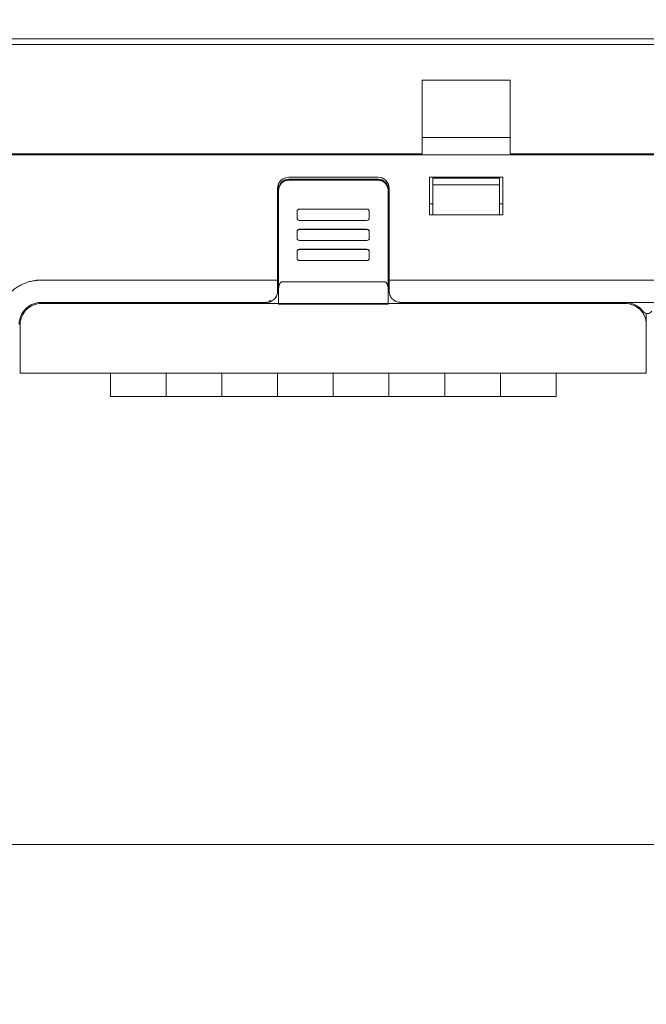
# Model space of a CAD drawing. Header units: millimetres. Extents: x -1114 to 1396, y -630 to 631.
# Tile 579 of 656: x 367 to 423, y 0 to 89. Entities that reach past the tile are written whole.
import ezdxf

# ---------------------------------------------------------------- set-up
doc = ezdxf.new("R2010")
doc.units = ezdxf.units.MM
doc.header["$MEASUREMENT"] = 0

msp = doc.modelspace()

# ---------------------------------------------------------------- linework, layer by layer
at = {"lineweight": 18}
for points, knots in [([(1038.9843, -629.7647), (1038.9843, -629.7647), (-1111.4882, -629.7647), (-1111.4882, -629.7647), (-1111.4882, -629.7647), (-1111.4882, -629.7647), (-1111.4882, 630.7883), (-1111.4882, 630.7883), (-1111.4882, 630.7883), (-1111.4882, 630.7883), (1038.9843, 630.7883), (1038.9843, 630.7883)], [0, 0, 0, 0, 0.3333333, 0.3333333, 0.3333333, 0.3333333, 0.6666667, 0.6666667, 0.6666667, 0.6666667, 1, 1, 1, 1]), ([(390.6649, 74.3338), (390.4262, 74.3338), (390.1973, 74.2391), (390.0285, 74.0705), (390.0285, 74.0705), (389.8597, 73.902), (389.7649, 73.6734), (389.7649, 73.435)], [0, 0, 0, 0, 0.5, 0.5, 0.5, 0.5, 1, 1, 1, 1]), ([(389.7649, 73.3606), (389.7649, 73.42), (389.7707, 73.4783), (389.7821, 73.5357), (389.7821, 73.5357), (389.7878, 73.5644), (389.7949, 73.5929), (389.8035, 73.6211), (389.8035, 73.6211), (389.812, 73.6493), (389.8221, 73.6774), (389.8334, 73.7046), (389.8334, 73.7046), (389.8559, 73.759), (389.8835, 73.8106), (389.9162, 73.8594), (389.9162, 73.8594), (389.9243, 73.8716), (389.9328, 73.8836), (389.9416, 73.8955), (389.9416, 73.8955), (389.9504, 73.9073), (389.9595, 73.919), (389.9689, 73.9305), (389.9689, 73.9305), (389.9877, 73.9534), (390.0075, 73.9752), (390.0282, 73.9959), (390.0282, 73.9959), (390.0697, 74.0374), (390.115, 74.0746), (390.1641, 74.1074), (390.1641, 74.1074), (390.1764, 74.1156), (390.189, 74.1236), (390.2017, 74.1312), (390.2017, 74.1312), (390.2144, 74.1388), (390.2272, 74.1461), (390.2402, 74.153), (390.2402, 74.153), (390.2662, 74.1669), (390.2927, 74.1794), (390.3197, 74.1907), (390.3197, 74.1907), (390.3468, 74.2019), (390.3744, 74.2118), (390.4025, 74.2203), (390.4025, 74.2203), (390.4166, 74.2246), (390.4308, 74.2286), (390.4451, 74.2322), (390.4451, 74.2322), (390.4595, 74.2358), (390.474, 74.2391), (390.4885, 74.242), (390.4885, 74.242), (390.5467, 74.2536), (390.6054, 74.2594), (390.6649, 74.2594)], [0, 0, 0, 0, 0.0666667, 0.0666667, 0.0666667, 0.0666667, 0.1333333, 0.1333333, 0.1333333, 0.1333333, 0.2, 0.2, 0.2, 0.2, 0.2666667, 0.2666667, 0.2666667, 0.2666667, 0.3333333, 0.3333333, 0.3333333, 0.3333333, 0.4, 0.4, 0.4, 0.4, 0.4666667, 0.4666667, 0.4666667, 0.4666667, 0.5333333, 0.5333333, 0.5333333, 0.5333333, 0.6, 0.6, 0.6, 0.6, 0.6666667, 0.6666667, 0.6666667, 0.6666667, 0.7333333, 0.7333333, 0.7333333, 0.7333333, 0.8, 0.8, 0.8, 0.8, 0.8666667, 0.8666667, 0.8666667, 0.8666667, 0.9333333, 0.9333333, 0.9333333, 0.9333333, 1, 1, 1, 1]), ([(399.6864, 73.5172), (399.6864, 73.7824), (399.5811, 74.0368), (399.3935, 74.2243), (399.3935, 74.2243), (399.206, 74.4119), (398.9516, 74.5172), (398.6864, 74.5172)], [0, 0, 0, 0, 0.5, 0.5, 0.5, 0.5, 1, 1, 1, 1]), ([(399.5864, 73.435), (399.5864, 73.6734), (399.4916, 73.902), (399.3228, 74.0705), (399.3228, 74.0705), (399.154, 74.2391), (398.9251, 74.3338), (398.6864, 74.3338)], [0, 0, 0, 0, 0.5, 0.5, 0.5, 0.5, 1, 1, 1, 1]), ([(398.6864, 74.2594), (398.7458, 74.2594), (398.8043, 74.2536), (398.8618, 74.2422), (398.8618, 74.2422), (398.8905, 74.2365), (398.919, 74.2294), (398.9472, 74.2208), (398.9472, 74.2208), (398.9755, 74.2123), (399.0036, 74.2022), (399.0308, 74.191), (399.0308, 74.191), (399.0853, 74.1684), (399.137, 74.1409), (399.1859, 74.1083), (399.1859, 74.1083), (399.1981, 74.1001), (399.2101, 74.0917), (399.222, 74.0829), (399.222, 74.0829), (399.2339, 74.0741), (399.2456, 74.065), (399.2571, 74.0556), (399.2571, 74.0556), (399.28, 74.0368), (399.3018, 74.0171), (399.3226, 73.9964), (399.3226, 73.9964), (399.3641, 73.9549), (399.4013, 73.9097), (399.4343, 73.8607), (399.4343, 73.8607), (399.4425, 73.8484), (399.4504, 73.8359), (399.4581, 73.8232), (399.4581, 73.8232), (399.4657, 73.8105), (399.473, 73.7977), (399.4799, 73.7847), (399.4799, 73.7847), (399.4938, 73.7588), (399.5064, 73.7323), (399.5176, 73.7053), (399.5176, 73.7053), (399.5288, 73.6783), (399.5387, 73.6507), (399.5473, 73.6226), (399.5473, 73.6226), (399.5516, 73.6086), (399.5556, 73.5944), (399.5592, 73.5801), (399.5592, 73.5801), (399.5628, 73.5657), (399.5661, 73.5512), (399.569, 73.5367), (399.569, 73.5367), (399.5806, 73.4787), (399.5864, 73.42), (399.5864, 73.3606)], [0, 0, 0, 0, 0.0666667, 0.0666667, 0.0666667, 0.0666667, 0.1333333, 0.1333333, 0.1333333, 0.1333333, 0.2, 0.2, 0.2, 0.2, 0.2666667, 0.2666667, 0.2666667, 0.2666667, 0.3333333, 0.3333333, 0.3333333, 0.3333333, 0.4, 0.4, 0.4, 0.4, 0.4666667, 0.4666667, 0.4666667, 0.4666667, 0.5333333, 0.5333333, 0.5333333, 0.5333333, 0.6, 0.6, 0.6, 0.6, 0.6666667, 0.6666667, 0.6666667, 0.6666667, 0.7333333, 0.7333333, 0.7333333, 0.7333333, 0.8, 0.8, 0.8, 0.8, 0.8666667, 0.8666667, 0.8666667, 0.8666667, 0.9333333, 0.9333333, 0.9333333, 0.9333333, 1, 1, 1, 1]), ([(391.6187, 71.6348), (391.5656, 71.6348), (391.5148, 71.6137), (391.4773, 71.5763), (391.4773, 71.5763), (391.4398, 71.5388), (391.4187, 71.488), (391.4187, 71.4351)], [0, 0, 0, 0, 0.5, 0.5, 0.5, 0.5, 1, 1, 1, 1]), ([(397.8935, 71.4351), (397.8935, 71.488), (397.8724, 71.5388), (397.8349, 71.5763), (397.8349, 71.5763), (397.7974, 71.6137), (397.7465, 71.6348), (397.6935, 71.6348)], [0, 0, 0, 0, 0.5, 0.5, 0.5, 0.5, 1, 1, 1, 1]), ([(391.4187, 70.8359), (391.4187, 70.7829), (391.4398, 70.7321), (391.4773, 70.6946), (391.4773, 70.6946), (391.5148, 70.6572), (391.5656, 70.6361), (391.6187, 70.6361)], [0, 0, 0, 0, 0.5, 0.5, 0.5, 0.5, 1, 1, 1, 1]), ([(397.6935, 70.6361), (397.7465, 70.6361), (397.7974, 70.6572), (397.8349, 70.6946), (397.8349, 70.6946), (397.8724, 70.7321), (397.8935, 70.7829), (397.8935, 70.8359)], [0, 0, 0, 0, 0.5, 0.5, 0.5, 0.5, 1, 1, 1, 1]), ([(391.6187, 69.8445), (391.5657, 69.8445), (391.5148, 69.8235), (391.4773, 69.786), (391.4773, 69.786), (391.4398, 69.7486), (391.4187, 69.6977), (391.4187, 69.6448)], [0, 0, 0, 0, 0.5, 0.5, 0.5, 0.5, 1, 1, 1, 1]), ([(391.6187, 69.8278), (391.5656, 69.8278), (391.5148, 69.8068), (391.4773, 69.7693), (391.4773, 69.7693), (391.4398, 69.7319), (391.4187, 69.6811), (391.4187, 69.6281)], [0, 0, 0, 0, 0.5, 0.5, 0.5, 0.5, 1, 1, 1, 1]), ([(391.4187, 69.0289), (391.4187, 68.976), (391.4398, 68.9252), (391.4773, 68.8877), (391.4773, 68.8877), (391.5148, 68.8502), (391.5656, 68.8292), (391.6187, 68.8292)], [0, 0, 0, 0, 0.5, 0.5, 0.5, 0.5, 1, 1, 1, 1]), ([(397.8935, 69.6281), (397.8935, 69.6811), (397.8724, 69.7319), (397.8349, 69.7693), (397.8349, 69.7693), (397.7974, 69.8068), (397.7465, 69.8278), (397.6935, 69.8278)], [0, 0, 0, 0, 0.5, 0.5, 0.5, 0.5, 1, 1, 1, 1]), ([(397.6935, 68.8292), (397.7465, 68.8292), (397.7974, 68.8502), (397.8349, 68.8877), (397.8349, 68.8877), (397.8724, 68.9252), (397.8935, 68.976), (397.8935, 69.0289)], [0, 0, 0, 0, 0.5, 0.5, 0.5, 0.5, 1, 1, 1, 1]), ([(391.6187, 68.0376), (391.5657, 68.0376), (391.5148, 68.0165), (391.4773, 67.9791), (391.4773, 67.9791), (391.4398, 67.9416), (391.4187, 67.8908), (391.4187, 67.8378)], [0, 0, 0, 0, 0.5, 0.5, 0.5, 0.5, 1, 1, 1, 1]), ([(391.6187, 68.0209), (391.5656, 68.0209), (391.5148, 67.9998), (391.4773, 67.9624), (391.4773, 67.9624), (391.4398, 67.9249), (391.4187, 67.8741), (391.4187, 67.8212)], [0, 0, 0, 0, 0.5, 0.5, 0.5, 0.5, 1, 1, 1, 1]), ([(391.4187, 67.222), (391.4187, 67.169), (391.4398, 67.1182), (391.4773, 67.0807), (391.4773, 67.0807), (391.5148, 67.0433), (391.5656, 67.0223), (391.6187, 67.0223)], [0, 0, 0, 0, 0.5, 0.5, 0.5, 0.5, 1, 1, 1, 1]), ([(397.8935, 67.8212), (397.8935, 67.8741), (397.8724, 67.9249), (397.8349, 67.9624), (397.8349, 67.9624), (397.7974, 67.9998), (397.7465, 68.0209), (397.6935, 68.0209)], [0, 0, 0, 0, 0.5, 0.5, 0.5, 0.5, 1, 1, 1, 1]), ([(397.6935, 67.0223), (397.7465, 67.0223), (397.7974, 67.0433), (397.8349, 67.0807), (397.8349, 67.0807), (397.8724, 67.1182), (397.8935, 67.169), (397.8935, 67.222)], [0, 0, 0, 0, 0.5, 0.5, 0.5, 0.5, 1, 1, 1, 1]), ([(364.5334, 62.0283), (364.5596, 62.1653), (364.5928, 62.2997), (364.6327, 62.4316), (364.6327, 62.4316), (364.6725, 62.5635), (364.7191, 62.6929), (364.7723, 62.8199), (364.7723, 62.8199), (364.8255, 62.9468), (364.8852, 63.0712), (364.9518, 63.1932), (364.9518, 63.1932), (364.985, 63.2541), (365.0201, 63.3146), (365.0565, 63.3738), (365.0565, 63.3738), (365.0929, 63.4329), (365.1307, 63.4909), (365.1699, 63.5478), (365.1699, 63.5478), (365.3265, 63.7752), (365.5052, 63.9842), (365.706, 64.1748), (365.706, 64.1748), (365.7562, 64.2224), (365.8078, 64.2689), (365.8608, 64.3142), (365.8608, 64.3142), (365.9138, 64.3595), (365.9678, 64.4033), (366.0227, 64.4455), (366.0227, 64.4455), (366.1325, 64.5299), (366.2459, 64.6082), (366.363, 64.6804), (366.363, 64.6804), (366.48, 64.7527), (366.6007, 64.8189), (366.725, 64.8789), (366.725, 64.8789), (366.7872, 64.9089), (366.8503, 64.9374), (366.9144, 64.9643), (366.9144, 64.9643), (366.9784, 64.9911), (367.0436, 65.0164), (367.109, 65.0399), (367.109, 65.0399), (367.2398, 65.0868), (367.3721, 65.1266), (367.5057, 65.1595), (367.5057, 65.1595), (367.6394, 65.1924), (367.7744, 65.2184), (367.9108, 65.2377), (367.9108, 65.2377), (367.945, 65.2426), (367.9791, 65.247), (368.0134, 65.2509), (368.0134, 65.2509), (368.0477, 65.2548), (368.0821, 65.2581), (368.1167, 65.2609), (368.1167, 65.2609), (368.1857, 65.2664), (368.2552, 65.2699), (368.3249, 65.2721), (368.3249, 65.2721), (368.3946, 65.2744), (368.4644, 65.2753), (368.5341, 65.2759), (368.5341, 65.2759), (368.6039, 65.2765), (368.6736, 65.2766), (368.7433, 65.2765), (368.7433, 65.2765), (368.8131, 65.2764), (368.8828, 65.276), (368.9526, 65.2757), (368.9526, 65.2757), (369.0223, 65.2754), (369.092, 65.2752), (369.1618, 65.2751), (369.1618, 65.2751), (369.3013, 65.2748), (369.4407, 65.2749), (369.5802, 65.2749), (369.5802, 65.2749), (371.8118, 65.275), (374.0435, 65.2751), (376.2751, 65.2751), (376.2751, 65.2751), (380.7384, 65.2752), (385.2016, 65.2753), (389.6649, 65.2754)], [0, 0, 0, 0, 0.0416667, 0.0416667, 0.0416667, 0.0416667, 0.0833333, 0.0833333, 0.0833333, 0.0833333, 0.125, 0.125, 0.125, 0.125, 0.1666667, 0.1666667, 0.1666667, 0.1666667, 0.2083333, 0.2083333, 0.2083333, 0.2083333, 0.25, 0.25, 0.25, 0.25, 0.2916667, 0.2916667, 0.2916667, 0.2916667, 0.3333333, 0.3333333, 0.3333333, 0.3333333, 0.375, 0.375, 0.375, 0.375, 0.4166667, 0.4166667, 0.4166667, 0.4166667, 0.4583333, 0.4583333, 0.4583333, 0.4583333, 0.5, 0.5, 0.5, 0.5, 0.5416667, 0.5416667, 0.5416667, 0.5416667, 0.5833333, 0.5833333, 0.5833333, 0.5833333, 0.625, 0.625, 0.625, 0.625, 0.6666667, 0.6666667, 0.6666667, 0.6666667, 0.7083333, 0.7083333, 0.7083333, 0.7083333, 0.75, 0.75, 0.75, 0.75, 0.7916667, 0.7916667, 0.7916667, 0.7916667, 0.8333333, 0.8333333, 0.8333333, 0.8333333, 0.875, 0.875, 0.875, 0.875, 0.9166667, 0.9166667, 0.9166667, 0.9166667, 0.9583333, 0.9583333, 0.9583333, 0.9583333, 1, 1, 1, 1]), ([(390.0649, 65.1143), (390.0543, 65.1136), (390.0438, 65.113), (390.0336, 65.1111), (390.0336, 65.1111), (390.0229, 65.1091), (390.0126, 65.1058), (390.0027, 65.1016), (390.0027, 65.1016), (389.9921, 65.0972), (389.982, 65.0919), (389.9724, 65.0859), (389.9724, 65.0859), (389.9598, 65.0779), (389.9481, 65.0688), (389.9374, 65.059), (389.9374, 65.059), (389.9253, 65.048), (389.9144, 65.0361), (389.9043, 65.0237), (389.9043, 65.0237), (389.8664, 64.9771), (389.8405, 64.9236), (389.8204, 64.8689), (389.8204, 64.8689), (389.801, 64.8164), (389.7871, 64.7627), (389.7787, 64.7085), (389.7787, 64.7085), (389.7697, 64.6498), (389.7673, 64.5903), (389.7649, 64.5308)], [0, 0, 0, 0, 0.125, 0.125, 0.125, 0.125, 0.25, 0.25, 0.25, 0.25, 0.375, 0.375, 0.375, 0.375, 0.5, 0.5, 0.5, 0.5, 0.625, 0.625, 0.625, 0.625, 0.75, 0.75, 0.75, 0.75, 0.875, 0.875, 0.875, 0.875, 1, 1, 1, 1]), ([(399.5864, 64.5309), (399.5864, 64.5883), (399.5822, 64.6451), (399.5734, 64.7012), (399.5734, 64.7012), (399.569, 64.7292), (399.5634, 64.7571), (399.5565, 64.7847), (399.5565, 64.7847), (399.5497, 64.8124), (399.5415, 64.8399), (399.5316, 64.8671), (399.5316, 64.8671), (399.5267, 64.8807), (399.5213, 64.8942), (399.5155, 64.9077), (399.5155, 64.9077), (399.5096, 64.9212), (399.5032, 64.9346), (399.4963, 64.9477), (399.4963, 64.9477), (399.4894, 64.9609), (399.482, 64.9738), (399.4739, 64.9864), (399.4739, 64.9864), (399.4658, 64.999), (399.457, 65.0114), (399.4474, 65.0232), (399.4474, 65.0232), (399.4379, 65.035), (399.4276, 65.0463), (399.4163, 65.0568), (399.4163, 65.0568), (399.4107, 65.0621), (399.4048, 65.0672), (399.3986, 65.072), (399.3986, 65.072), (399.3924, 65.0769), (399.3859, 65.0815), (399.3792, 65.0858), (399.3792, 65.0858), (399.3724, 65.09), (399.3655, 65.0939), (399.3582, 65.0974), (399.3582, 65.0974), (399.3509, 65.1009), (399.3432, 65.104), (399.3354, 65.1065), (399.3354, 65.1065), (399.3276, 65.109), (399.3196, 65.111), (399.3114, 65.1123), (399.3114, 65.1123), (399.3033, 65.1136), (399.2948, 65.1143), (399.2864, 65.1143)], [0, 0, 0, 0, 0.0714286, 0.0714286, 0.0714286, 0.0714286, 0.1428571, 0.1428571, 0.1428571, 0.1428571, 0.2142857, 0.2142857, 0.2142857, 0.2142857, 0.2857143, 0.2857143, 0.2857143, 0.2857143, 0.3571429, 0.3571429, 0.3571429, 0.3571429, 0.4285714, 0.4285714, 0.4285714, 0.4285714, 0.5, 0.5, 0.5, 0.5, 0.5714286, 0.5714286, 0.5714286, 0.5714286, 0.6428571, 0.6428571, 0.6428571, 0.6428571, 0.7142857, 0.7142857, 0.7142857, 0.7142857, 0.7857143, 0.7857143, 0.7857143, 0.7857143, 0.8571429, 0.8571429, 0.8571429, 0.8571429, 0.9285714, 0.9285714, 0.9285714, 0.9285714, 1, 1, 1, 1]), ([(399.5864, 64.5309), (399.5864, 64.0772), (399.5864, 63.6235), (399.5864, 63.1698), (399.5864, 63.1698), (399.5864, 63.1698), (399.5864, 63.1698), (399.5864, 63.1698)], [0, 0, 0, 0, 0.5, 0.5, 0.5, 0.5, 1, 1, 1, 1]), ([(399.6864, 64.2755), (399.6864, 64.2811), (399.6864, 64.2867), (399.6864, 64.2923), (399.6864, 64.2923), (399.6864, 64.6198), (399.6864, 64.9472), (399.6864, 65.2747)], [0, 0, 0, 0, 0.5, 0.5, 0.5, 0.5, 1, 1, 1, 1]), ([(388.6649, 63.2755), (388.6926, 63.2762), (388.7204, 63.2768), (388.748, 63.2789), (388.748, 63.2789), (388.7755, 63.281), (388.8028, 63.2845), (388.8298, 63.289), (388.8298, 63.289), (388.8569, 63.2936), (388.8837, 63.2992), (388.9102, 63.3059), (388.9102, 63.3059), (388.9369, 63.3126), (388.9632, 63.3205), (388.9891, 63.3295), (388.9891, 63.3295), (389.0155, 63.3386), (389.0413, 63.3487), (389.0667, 63.3598), (389.0667, 63.3598), (389.1282, 63.3868), (389.1866, 63.4197), (389.2405, 63.4576), (389.2405, 63.4576), (389.2956, 63.4964), (389.346, 63.5404), (389.3913, 63.5883), (389.3913, 63.5883), (389.4357, 63.6352), (389.4752, 63.6858), (389.5091, 63.7392), (389.5091, 63.7392), (389.5436, 63.7937), (389.5723, 63.851), (389.5957, 63.9101), (389.5957, 63.9101), (389.6188, 63.9685), (389.6369, 64.0285), (389.6476, 64.0895), (389.6476, 64.0895), (389.6583, 64.1509), (389.6616, 64.2132), (389.6649, 64.2755)], [0, 0, 0, 0, 0.0909091, 0.0909091, 0.0909091, 0.0909091, 0.1818182, 0.1818182, 0.1818182, 0.1818182, 0.2727273, 0.2727273, 0.2727273, 0.2727273, 0.3636364, 0.3636364, 0.3636364, 0.3636364, 0.4545455, 0.4545455, 0.4545455, 0.4545455, 0.5454545, 0.5454545, 0.5454545, 0.5454545, 0.6363636, 0.6363636, 0.6363636, 0.6363636, 0.7272727, 0.7272727, 0.7272727, 0.7272727, 0.8181818, 0.8181818, 0.8181818, 0.8181818, 0.9090909, 0.9090909, 0.9090909, 0.9090909, 1, 1, 1, 1]), ([(399.6864, 64.2755), (399.6864, 64.213), (399.6922, 64.1512), (399.7037, 64.0904), (399.7037, 64.0904), (399.7094, 64.06), (399.7166, 64.0297), (399.7252, 63.9997), (399.7252, 63.9997), (399.7338, 63.9697), (399.7439, 63.9399), (399.7555, 63.9104), (399.7555, 63.9104), (399.7786, 63.8514), (399.8071, 63.795), (399.841, 63.7414), (399.841, 63.7414), (399.858, 63.7146), (399.8763, 63.6884), (399.896, 63.663), (399.896, 63.663), (399.9157, 63.6375), (399.9368, 63.6128), (399.9594, 63.5889), (399.9594, 63.5889), (400.0046, 63.541), (400.0542, 63.4979), (400.1081, 63.4597), (400.1081, 63.4597), (400.1351, 63.4406), (400.1632, 63.4226), (400.1925, 63.406), (400.1925, 63.406), (400.2071, 63.3977), (400.2221, 63.3897), (400.2373, 63.3821), (400.2373, 63.3821), (400.2526, 63.3744), (400.2681, 63.3671), (400.2838, 63.3602), (400.2838, 63.3602), (400.3464, 63.3326), (400.4113, 63.3117), (400.4786, 63.2974), (400.4786, 63.2974), (400.5123, 63.2902), (400.5465, 63.2847), (400.5814, 63.2811), (400.5814, 63.2811), (400.6163, 63.2774), (400.6513, 63.2755), (400.6864, 63.2755)], [0, 0, 0, 0, 0.0769231, 0.0769231, 0.0769231, 0.0769231, 0.1538462, 0.1538462, 0.1538462, 0.1538462, 0.2307692, 0.2307692, 0.2307692, 0.2307692, 0.3076923, 0.3076923, 0.3076923, 0.3076923, 0.3846154, 0.3846154, 0.3846154, 0.3846154, 0.4615385, 0.4615385, 0.4615385, 0.4615385, 0.5384615, 0.5384615, 0.5384615, 0.5384615, 0.6153846, 0.6153846, 0.6153846, 0.6153846, 0.6923077, 0.6923077, 0.6923077, 0.6923077, 0.7692308, 0.7692308, 0.7692308, 0.7692308, 0.8461538, 0.8461538, 0.8461538, 0.8461538, 0.9230769, 0.9230769, 0.9230769, 0.9230769, 1, 1, 1, 1]), ([(366.4621, 61.2755), (366.4625, 61.3068), (366.4629, 61.338), (366.4643, 61.3692), (366.4643, 61.3692), (366.4658, 61.4035), (366.4683, 61.4378), (366.4717, 61.472), (366.4717, 61.472), (366.4782, 61.5368), (366.4877, 61.6013), (366.5004, 61.6652), (366.5004, 61.6652), (366.5259, 61.7937), (366.5642, 61.9199), (366.6143, 62.0409), (366.6143, 62.0409), (366.6393, 62.1012), (366.6672, 62.1602), (366.6979, 62.2178), (366.6979, 62.2178), (366.7286, 62.2752), (366.7621, 62.3312), (366.7983, 62.3854), (366.7983, 62.3854), (366.871, 62.4944), (366.9546, 62.5964), (367.0474, 62.6892), (367.0474, 62.6892), (367.1396, 62.7816), (367.2409, 62.8648), (367.3493, 62.9374), (367.3493, 62.9374), (367.4582, 63.0103), (367.5742, 63.0724), (367.6951, 63.1226), (367.6951, 63.1226), (367.7507, 63.1457), (367.8073, 63.1663), (367.8647, 63.1842), (367.8647, 63.1842), (367.9322, 63.2053), (368.0008, 63.2229), (368.0702, 63.2368), (368.0702, 63.2368), (368.1661, 63.256), (368.2635, 63.2683), (368.3611, 63.2728), (368.3611, 63.2728), (368.3947, 63.2743), (368.4284, 63.2749), (368.4621, 63.2755)], [0, 0, 0, 0, 0.0769231, 0.0769231, 0.0769231, 0.0769231, 0.1538462, 0.1538462, 0.1538462, 0.1538462, 0.2307692, 0.2307692, 0.2307692, 0.2307692, 0.3076923, 0.3076923, 0.3076923, 0.3076923, 0.3846154, 0.3846154, 0.3846154, 0.3846154, 0.4615385, 0.4615385, 0.4615385, 0.4615385, 0.5384615, 0.5384615, 0.5384615, 0.5384615, 0.6153846, 0.6153846, 0.6153846, 0.6153846, 0.6923077, 0.6923077, 0.6923077, 0.6923077, 0.7692308, 0.7692308, 0.7692308, 0.7692308, 0.8461538, 0.8461538, 0.8461538, 0.8461538, 0.9230769, 0.9230769, 0.9230769, 0.9230769, 1, 1, 1, 1]), ([(368.4621, 63.1757), (367.9582, 63.1757), (367.4749, 62.9755), (367.1186, 62.6192), (367.1186, 62.6192), (366.7623, 62.2629), (366.5621, 61.7796), (366.5621, 61.2757)], [0, 0, 0, 0, 0.5, 0.5, 0.5, 0.5, 1, 1, 1, 1]), ([(368.4621, 63.2759), (368.5504, 63.277), (368.6375, 63.2754), (368.723, 63.2752), (368.723, 63.2752), (368.8084, 63.275), (368.8938, 63.2753), (368.9875, 63.2755), (368.9875, 63.2755), (369.0811, 63.2757), (369.1835, 63.2758), (369.2884, 63.2758), (369.2884, 63.2758), (369.3934, 63.2758), (369.4999, 63.2758), (369.6058, 63.2758), (369.6058, 63.2758), (370.0296, 63.2758), (370.4533, 63.2758), (370.877, 63.2758), (370.877, 63.2758), (371.7243, 63.2757), (372.5717, 63.2757), (373.4189, 63.2757), (373.4189, 63.2757), (375.1135, 63.2757), (376.8078, 63.2757), (378.502, 63.2756), (378.502, 63.2756), (381.8903, 63.2756), (385.2778, 63.2756), (388.6649, 63.2755)], [0, 0, 0, 0, 0.125, 0.125, 0.125, 0.125, 0.25, 0.25, 0.25, 0.25, 0.375, 0.375, 0.375, 0.375, 0.5, 0.5, 0.5, 0.5, 0.625, 0.625, 0.625, 0.625, 0.75, 0.75, 0.75, 0.75, 0.875, 0.875, 0.875, 0.875, 1, 1, 1, 1]), ([(422.7676, 61.2757), (422.7676, 61.7796), (422.5675, 62.2629), (422.2111, 62.6192), (422.2111, 62.6192), (421.8548, 62.9755), (421.3716, 63.1757), (420.8676, 63.1757)], [0, 0, 0, 0, 0.5, 0.5, 0.5, 0.5, 1, 1, 1, 1]), ([(422.4676, 62.4757), (422.5621, 62.3498), (422.7103, 62.2757), (422.8676, 62.2757), (422.8676, 62.2757), (423.025, 62.2757), (423.1732, 62.3498), (423.2676, 62.4757)], [0, 0, 0, 0, 0.5, 0.5, 0.5, 0.5, 1, 1, 1, 1])]:
    msp.add_open_spline(points, degree=3, knots=knots, dxfattribs=at)
for points in [[(326.5923, 86.9255), (326.5923, 86.9255), (482.5923, 86.9255), (482.5923, 86.9255)], [(482.5923, 86.4255), (482.5923, 86.4255), (326.5923, 86.4255), (326.5923, 86.4255)], [(402.6423, 76.6202), (402.6423, 76.6202), (402.6423, 83.2187), (402.6423, 83.2187)], [(410.5423, 83.2187), (410.5423, 83.2187), (402.6423, 83.2187), (402.6423, 83.2187)], [(410.5423, 83.2187), (410.5423, 83.2187), (410.5423, 76.6202), (410.5423, 76.6202)], [(410.5423, 78.0758), (410.5423, 78.0758), (402.6423, 78.0758), (402.6423, 78.0758)], [(482.5923, 76.5202), (482.5923, 76.5202), (326.5923, 76.5202), (326.5923, 76.5202)], [(402.6423, 76.6202), (402.6423, 76.6202), (345.5423, 76.6202), (345.5423, 76.6202)], [(387.6649, 76.5201), (387.6649, 76.5201), (387.6649, 76.6202), (387.6649, 76.6202)], [(388.1649, 76.5202), (388.1649, 76.5202), (388.1649, 76.6202), (388.1649, 76.6202)], [(389.6433, 76.5202), (389.6433, 76.5202), (389.6433, 76.6202), (389.6433, 76.6202)], [(389.7649, 76.6202), (389.7649, 76.6202), (389.7649, 76.5202), (389.7649, 76.5202)], [(391.6649, 76.6202), (391.6649, 76.6202), (391.6649, 76.5202), (391.6649, 76.5202)], [(397.6649, 76.5202), (397.6649, 76.5202), (397.6649, 76.6202), (397.6649, 76.6202)], [(399.5864, 76.6202), (399.5864, 76.6202), (399.5864, 76.5203), (399.5864, 76.5203)], [(399.6864, 76.5202), (399.6864, 76.5202), (399.6864, 76.6202), (399.6864, 76.6202)], [(401.1649, 76.5202), (401.1649, 76.5202), (401.1649, 76.6202), (401.1649, 76.6202)], [(401.6649, 76.6202), (401.6649, 76.6202), (401.6649, 76.5201), (401.6649, 76.5201)], [(460.1423, 76.6202), (460.1423, 76.6202), (410.5423, 76.6202), (410.5423, 76.6202)], [(390.6649, 74.5172), (390.1126, 74.5172), (389.6649, 74.0695), (389.6649, 73.5172)], [(390.6649, 74.5172), (390.6649, 74.5172), (398.6864, 74.5172), (398.6864, 74.5172)], [(390.6649, 74.3338), (390.6649, 74.3338), (398.6864, 74.3338), (398.6864, 74.3338)], [(403.2923, 74.5202), (403.2923, 74.5202), (409.8923, 74.5202), (409.8923, 74.5202)], [(403.2923, 71.1202), (403.2923, 71.1202), (403.2923, 74.5202), (403.2923, 74.5202)], [(403.5923, 73.8202), (403.5923, 73.8202), (403.5923, 74.4202), (403.5923, 74.4202)], [(403.5923, 74.4202), (403.5923, 74.4202), (409.5923, 74.4202), (409.5923, 74.4202)], [(409.5923, 74.4202), (409.5923, 74.4202), (409.5923, 73.8202), (409.5923, 73.8202)], [(409.8923, 74.5202), (409.8923, 74.5202), (409.8923, 71.1202), (409.8923, 71.1202)], [(389.6649, 65.2754), (389.6649, 65.2754), (389.6649, 73.5172), (389.6649, 73.5172)], [(389.7649, 73.9531), (389.7649, 73.9531), (389.7649, 73.435), (389.7649, 73.435)], [(389.7649, 73.3606), (389.7649, 73.3606), (389.7649, 73.435), (389.7649, 73.435)], [(389.7649, 73.3606), (389.7649, 73.3606), (389.7649, 73.435), (389.7649, 73.435)], [(390.6649, 74.2437), (390.1737, 74.2437), (389.7733, 73.8505), (389.765, 73.3601)], [(390.6649, 74.2437), (390.6649, 74.2437), (398.6864, 74.2437), (398.6864, 74.2437)], [(399.5863, 73.3601), (399.578, 73.8505), (399.1775, 74.2437), (398.6864, 74.2437)], [(399.5864, 73.9532), (399.5864, 73.9532), (399.5864, 73.435), (399.5864, 73.435)], [(399.5864, 73.435), (399.5864, 73.435), (399.5864, 73.3606), (399.5864, 73.3606)], [(399.6864, 65.2755), (399.6864, 65.2755), (399.6864, 73.5172), (399.6864, 73.5172)], [(403.5923, 73.8202), (403.5923, 73.8202), (403.5923, 71.7326), (403.5923, 71.7326)], [(409.5923, 73.8202), (409.5923, 73.8202), (403.5923, 73.8202), (403.5923, 73.8202)], [(409.5923, 71.7326), (409.5923, 71.7326), (409.5923, 73.8202), (409.5923, 73.8202)], [(389.7649, 64.5308), (389.7649, 64.5308), (389.7649, 73.3606), (389.7649, 73.3606)], [(389.7649, 64.5376), (389.7649, 64.5376), (389.7649, 73.3605), (389.7649, 73.3605)], [(399.5864, 73.3606), (399.5864, 73.3606), (399.5864, 64.5309), (399.5864, 64.5309)], [(399.5864, 73.3605), (399.5864, 73.3605), (399.5864, 64.5378), (399.5864, 64.5378)], [(391.6187, 71.6514), (391.5082, 71.6514), (391.4187, 71.562), (391.4187, 71.4517)], [(397.6935, 71.6515), (397.6935, 71.6515), (391.6187, 71.6514), (391.6187, 71.6514)], [(391.6187, 71.6348), (391.6187, 71.6348), (397.6935, 71.6348), (397.6935, 71.6348)], [(397.8935, 71.4517), (397.8935, 71.562), (397.8039, 71.6515), (397.6935, 71.6515)], [(403.2923, 72.1202), (403.2923, 72.1202), (403.5923, 72.1202), (403.5923, 72.1202)], [(403.5923, 71.1202), (403.5923, 71.1202), (403.5923, 71.7326), (403.5923, 71.7326)], [(409.5923, 72.1202), (409.5923, 72.1202), (409.8925, 72.1202), (409.8925, 72.1202)], [(409.5923, 71.7326), (409.5923, 71.7326), (409.5923, 71.1202), (409.5923, 71.1202)], [(391.4187, 71.4351), (391.4187, 71.4351), (391.4187, 71.4517), (391.4187, 71.4517)], [(391.4187, 70.8359), (391.4187, 70.8359), (391.4187, 71.4351), (391.4187, 71.4351)], [(397.8935, 71.4517), (397.8935, 71.4517), (397.8935, 71.4351), (397.8935, 71.4351)], [(397.8935, 71.4351), (397.8935, 71.4351), (397.8935, 71.4517), (397.8935, 71.4517)], [(397.8935, 71.4351), (397.8935, 71.4351), (397.8935, 70.8359), (397.8935, 70.8359)], [(409.8923, 71.1202), (409.8923, 71.1202), (403.2923, 71.1202), (403.2923, 71.1202)], [(397.6935, 70.6361), (397.6935, 70.6361), (391.6187, 70.6361), (391.6187, 70.6361)], [(397.6935, 69.8445), (397.6935, 69.8445), (391.6187, 69.8445), (391.6187, 69.8445)], [(397.8935, 69.6448), (397.8935, 69.7551), (397.8039, 69.8445), (397.6935, 69.8445)], [(391.4187, 69.6281), (391.4187, 69.6281), (391.4187, 69.6448), (391.4187, 69.6448)], [(391.4187, 69.6281), (391.4187, 69.6281), (391.4187, 69.6448), (391.4187, 69.6448)], [(391.4187, 69.0289), (391.4187, 69.0289), (391.4187, 69.6281), (391.4187, 69.6281)], [(391.6187, 69.8278), (391.6187, 69.8278), (397.6935, 69.8278), (397.6935, 69.8278)], [(397.8935, 69.6448), (397.8935, 69.6448), (397.8935, 69.6281), (397.8935, 69.6281)], [(397.8935, 69.6281), (397.8935, 69.6281), (397.8935, 69.6448), (397.8935, 69.6448)], [(397.8935, 69.6281), (397.8935, 69.6281), (397.8935, 69.0289), (397.8935, 69.0289)], [(397.6935, 68.8292), (397.6935, 68.8292), (391.6187, 68.8292), (391.6187, 68.8292)], [(391.4187, 67.8212), (391.4187, 67.8212), (391.4187, 67.8378), (391.4187, 67.8378)], [(391.4187, 67.8212), (391.4187, 67.8212), (391.4187, 67.8378), (391.4187, 67.8378)], [(391.4187, 67.222), (391.4187, 67.222), (391.4187, 67.8212), (391.4187, 67.8212)], [(397.6935, 68.0376), (397.6935, 68.0376), (391.6187, 68.0376), (391.6187, 68.0376)], [(391.6187, 68.0209), (391.6187, 68.0209), (397.6935, 68.0209), (397.6935, 68.0209)], [(397.8935, 67.8378), (397.8935, 67.9481), (397.8039, 68.0376), (397.6935, 68.0376)], [(397.8935, 67.8378), (397.8935, 67.8378), (397.8935, 67.8212), (397.8935, 67.8212)], [(397.8935, 67.8212), (397.8935, 67.8212), (397.8935, 67.8378), (397.8935, 67.8378)], [(397.8935, 67.8212), (397.8935, 67.8212), (397.8935, 67.222), (397.8935, 67.222)], [(397.6935, 67.0223), (397.6935, 67.0223), (391.6187, 67.0223), (391.6187, 67.0223)], [(389.7649, 65.3336), (389.7649, 65.3336), (389.6649, 65.3336), (389.6649, 65.3336)], [(389.6649, 64.2755), (389.6649, 64.6088), (389.6649, 64.9421), (389.6649, 65.2754)], [(389.6649, 64.8336), (389.6649, 64.8336), (389.7651, 64.8336), (389.7651, 64.8336)], [(389.7649, 63.1698), (389.7649, 63.6235), (389.7649, 64.0771), (389.7649, 64.5308)], [(399.2864, 65.1143), (399.2864, 65.1143), (390.0649, 65.1142), (390.0649, 65.1142)], [(399.5863, 64.8336), (399.5863, 64.8336), (399.6863, 64.8336), (399.6863, 64.8336)], [(399.6864, 65.3336), (399.6864, 65.3336), (399.5864, 65.3336), (399.5864, 65.3336)], [(399.6673, 64.1757), (399.6673, 64.1757), (399.6673, 64.8336), (399.6673, 64.8336)], [(399.6673, 64.1757), (399.6673, 64.1757), (399.6673, 64.8336), (399.6673, 64.8336)], [(399.6673, 64.8336), (399.6673, 64.8336), (399.6673, 64.1757), (399.6673, 64.1757)], [(399.6673, 64.8336), (399.6673, 64.8336), (399.6673, 64.1757), (399.6673, 64.1757)], [(399.6864, 65.2755), (399.6864, 65.2755), (421.8676, 65.2756), (421.8676, 65.2756)], [(423.8676, 65.2757), (423.8676, 65.2757), (421.8676, 65.2757), (421.8676, 65.2757)], [(389.7649, 64.1757), (389.7649, 64.1757), (389.646, 64.1757), (389.646, 64.1757)], [(399.6918, 64.1757), (399.6918, 64.1757), (399.5864, 64.1757), (399.5864, 64.1757)], [(368.4621, 63.2756), (368.4621, 63.2756), (368.4621, 63.1757), (368.4621, 63.1757)], [(368.4621, 63.1757), (368.4621, 63.1757), (389.7649, 63.1757), (389.7649, 63.1757)], [(368.4673, 63.1758), (368.4673, 63.1758), (368.4673, 63.2756), (368.4673, 63.2756)], [(368.9621, 63.2755), (368.9621, 63.2755), (368.9621, 63.1757), (368.9621, 63.1757)], [(371.4621, 63.2755), (371.4621, 63.2755), (371.4621, 63.1757), (371.4621, 63.1757)], [(376.9621, 63.2755), (376.9621, 63.2755), (376.9621, 63.1757), (376.9621, 63.1757)], [(386.6649, 63.2756), (386.6649, 63.2756), (386.6649, 63.1757), (386.6649, 63.1757)], [(388.9237, 63.4257), (388.9237, 63.4257), (389.1806, 63.4257), (389.1806, 63.4257)], [(399.5864, 63.1698), (399.5864, 63.1698), (389.7649, 63.1698), (389.7649, 63.1698)], [(389.7649, 63.1233), (389.7649, 63.1233), (389.7649, 63.1686), (389.7649, 63.1686)], [(389.7649, 63.1233), (389.7649, 63.1233), (399.5864, 63.1233), (399.5864, 63.1233)], [(399.5864, 63.1757), (399.5864, 63.1757), (420.8676, 63.1757), (420.8676, 63.1757)], [(399.5864, 63.1687), (399.5864, 63.1687), (399.5864, 63.1233), (399.5864, 63.1233)], [(400.6864, 63.2755), (407.2474, 63.2755), (413.8073, 63.2755), (420.3676, 63.2755)], [(402.6864, 63.2756), (402.6864, 63.2756), (402.6864, 63.1757), (402.6864, 63.1757)], [(412.3676, 63.2755), (412.3676, 63.2755), (412.3676, 63.1757), (412.3676, 63.1757)], [(417.8676, 63.2755), (417.8676, 63.2755), (417.8676, 63.1757), (417.8676, 63.1757)], [(420.3674, 63.2757), (420.3674, 63.2757), (420.3674, 63.1757), (420.3674, 63.1757)], [(420.8676, 63.2757), (420.8676, 63.2757), (420.3676, 63.2757), (420.3676, 63.2757)], [(420.8673, 63.1757), (420.8673, 63.1757), (420.8673, 63.2757), (420.8673, 63.2757)], [(420.8959, 63.2755), (420.8865, 63.2757), (420.8771, 63.2757), (420.8676, 63.2757)], [(422.4676, 62.4757), (422.0959, 62.9714), (421.5154, 63.2668), (420.8959, 63.2755)], [(421.8676, 63.2755), (421.5437, 63.2755), (421.2198, 63.2755), (420.8959, 63.2755)], [(423.8676, 63.2757), (423.8676, 63.2757), (421.8676, 63.2757), (421.8676, 63.2757)], [(422.7676, 62.2859), (422.7676, 62.2859), (422.7676, 61.2757), (422.7676, 61.2757)], [(366.5621, 58.9257), (366.5621, 58.9257), (366.5621, 61.2757), (366.5621, 61.2757)], [(422.7676, 61.2757), (422.7676, 61.2757), (422.7676, 58.9257), (422.7676, 58.9257)], [(366.5621, 56.9257), (366.5621, 56.9257), (366.5621, 58.9257), (366.5621, 58.9257)], [(422.7676, 58.9257), (422.7676, 58.9257), (422.7676, 56.9257), (422.7676, 56.9257)], [(422.7676, 56.9257), (422.7676, 56.9257), (366.5621, 56.9257), (366.5621, 56.9257)], [(422.7676, 56.9257), (422.7676, 56.9257), (366.5621, 56.9257), (366.5621, 56.9257)], [(374.6673, 54.8336), (374.6673, 54.8336), (374.6673, 56.9258), (374.6673, 56.9258)], [(374.6673, 56.9258), (374.6673, 56.9258), (374.6673, 54.8336), (374.6673, 54.8336)], [(379.6673, 54.8336), (379.6673, 54.8336), (379.6673, 56.9258), (379.6673, 56.9258)], [(379.6673, 54.8336), (379.6673, 54.8336), (379.6673, 56.9258), (379.6673, 56.9258)], [(379.6673, 56.9258), (379.6673, 56.9258), (379.6673, 54.8336), (379.6673, 54.8336)], [(379.6673, 56.9258), (379.6673, 56.9258), (379.6673, 54.8336), (379.6673, 54.8336)], [(384.6673, 54.8336), (384.6673, 54.8336), (384.6673, 56.9258), (384.6673, 56.9258)], [(384.6673, 54.8336), (384.6673, 54.8336), (384.6673, 56.9258), (384.6673, 56.9258)], [(384.6673, 56.9258), (384.6673, 56.9258), (384.6673, 54.8336), (384.6673, 54.8336)], [(384.6673, 56.9258), (384.6673, 56.9258), (384.6673, 54.8336), (384.6673, 54.8336)], [(389.6673, 54.8336), (389.6673, 54.8336), (389.6673, 56.9258), (389.6673, 56.9258)], [(389.6673, 54.8336), (389.6673, 54.8336), (389.6673, 56.9258), (389.6673, 56.9258)], [(389.6673, 56.9258), (389.6673, 56.9258), (389.6673, 54.8336), (389.6673, 54.8336)], [(389.6673, 56.9258), (389.6673, 56.9258), (389.6673, 54.8336), (389.6673, 54.8336)], [(394.6673, 54.8336), (394.6673, 54.8336), (394.6673, 56.9258), (394.6673, 56.9258)], [(394.6673, 54.8336), (394.6673, 54.8336), (394.6673, 56.9258), (394.6673, 56.9258)], [(394.6673, 56.9258), (394.6673, 56.9258), (394.6673, 54.8336), (394.6673, 54.8336)], [(394.6673, 56.9258), (394.6673, 56.9258), (394.6673, 54.8336), (394.6673, 54.8336)], [(399.6673, 54.8336), (399.6673, 54.8336), (399.6673, 56.9258), (399.6673, 56.9258)], [(399.6673, 54.8336), (399.6673, 54.8336), (399.6673, 56.9258), (399.6673, 56.9258)], [(399.6673, 56.9258), (399.6673, 56.9258), (399.6673, 54.8336), (399.6673, 54.8336)], [(399.6673, 56.9258), (399.6673, 56.9258), (399.6673, 54.8336), (399.6673, 54.8336)], [(404.6673, 54.8336), (404.6673, 54.8336), (404.6673, 56.9258), (404.6673, 56.9258)], [(404.6673, 54.8336), (404.6673, 54.8336), (404.6673, 56.9258), (404.6673, 56.9258)], [(404.6673, 56.9258), (404.6673, 56.9258), (404.6673, 54.8336), (404.6673, 54.8336)], [(404.6673, 56.9258), (404.6673, 56.9258), (404.6673, 54.8336), (404.6673, 54.8336)], [(409.6673, 54.8336), (409.6673, 54.8336), (409.6673, 56.9258), (409.6673, 56.9258)], [(409.6673, 54.8336), (409.6673, 54.8336), (409.6673, 56.9258), (409.6673, 56.9258)], [(409.6673, 56.9258), (409.6673, 56.9258), (409.6673, 54.8336), (409.6673, 54.8336)], [(409.6673, 56.9258), (409.6673, 56.9258), (409.6673, 54.8336), (409.6673, 54.8336)], [(414.6673, 54.8336), (414.6673, 54.8336), (414.6673, 56.9258), (414.6673, 56.9258)], [(414.6673, 56.9258), (414.6673, 56.9258), (414.6673, 54.8336), (414.6673, 54.8336)], [(374.6673, 54.8336), (374.6673, 54.8336), (374.8673, 54.8336), (374.8673, 54.8336)], [(379.4673, 54.8336), (379.4673, 54.8336), (374.8673, 54.8336), (374.8673, 54.8336)], [(378.5671, 54.8336), (378.5648, 54.8336), (378.5583, 54.8336), (378.5556, 54.8336)], [(379.4673, 54.8336), (379.4673, 54.8336), (379.6673, 54.8336), (379.6673, 54.8336)], [(379.6673, 54.8336), (379.6673, 54.8336), (379.8673, 54.8336), (379.8673, 54.8336)], [(384.4673, 54.8336), (384.4673, 54.8336), (379.8673, 54.8336), (379.8673, 54.8336)], [(383.5671, 54.8336), (383.5648, 54.8336), (383.5583, 54.8336), (383.5556, 54.8336)], [(384.4673, 54.8336), (384.4673, 54.8336), (384.6673, 54.8336), (384.6673, 54.8336)], [(384.6673, 54.8336), (384.6673, 54.8336), (384.8673, 54.8336), (384.8673, 54.8336)], [(389.4673, 54.8336), (389.4673, 54.8336), (384.8673, 54.8336), (384.8673, 54.8336)], [(388.5671, 54.8336), (388.5648, 54.8336), (388.5583, 54.8336), (388.5556, 54.8336)], [(389.4673, 54.8336), (389.4673, 54.8336), (389.6673, 54.8336), (389.6673, 54.8336)], [(389.6673, 54.8336), (389.6673, 54.8336), (389.8673, 54.8336), (389.8673, 54.8336)], [(394.4673, 54.8336), (394.4673, 54.8336), (389.8673, 54.8336), (389.8673, 54.8336)], [(393.5671, 54.8336), (393.5648, 54.8336), (393.5583, 54.8336), (393.5556, 54.8336)], [(394.4673, 54.8336), (394.4673, 54.8336), (394.6673, 54.8336), (394.6673, 54.8336)], [(394.6673, 54.8336), (394.6673, 54.8336), (394.8673, 54.8336), (394.8673, 54.8336)], [(399.4673, 54.8336), (399.4673, 54.8336), (394.8673, 54.8336), (394.8673, 54.8336)], [(398.5671, 54.8336), (398.5648, 54.8336), (398.5583, 54.8336), (398.5556, 54.8336)], [(399.4673, 54.8336), (399.4673, 54.8336), (399.6673, 54.8336), (399.6673, 54.8336)], [(399.6673, 54.8336), (399.6673, 54.8336), (399.8673, 54.8336), (399.8673, 54.8336)], [(404.4673, 54.8336), (404.4673, 54.8336), (399.8673, 54.8336), (399.8673, 54.8336)], [(403.5671, 54.8336), (403.5648, 54.8336), (403.5583, 54.8336), (403.5556, 54.8336)], [(404.4673, 54.8336), (404.4673, 54.8336), (404.6673, 54.8336), (404.6673, 54.8336)], [(404.6673, 54.8336), (404.6673, 54.8336), (404.8673, 54.8336), (404.8673, 54.8336)], [(409.4673, 54.8336), (409.4673, 54.8336), (404.8673, 54.8336), (404.8673, 54.8336)], [(408.5671, 54.8336), (408.5648, 54.8336), (408.5583, 54.8336), (408.5556, 54.8336)], [(409.4673, 54.8336), (409.4673, 54.8336), (409.6673, 54.8336), (409.6673, 54.8336)], [(409.6673, 54.8336), (409.6673, 54.8336), (409.8673, 54.8336), (409.8673, 54.8336)], [(414.4673, 54.8336), (414.4673, 54.8336), (409.8673, 54.8336), (409.8673, 54.8336)], [(413.5671, 54.8336), (413.5648, 54.8336), (413.5583, 54.8336), (413.5556, 54.8336)], [(414.4673, 54.8336), (414.4673, 54.8336), (414.6673, 54.8336), (414.6673, 54.8336)], [(-1112.4766, 14.5991), (-1112.4766, 14.5991), (1037.9959, 14.5991), (1037.9959, 14.5991)]]:
    msp.add_open_spline(points, degree=3, dxfattribs=at)

doc.saveas('drawing.dxf')
